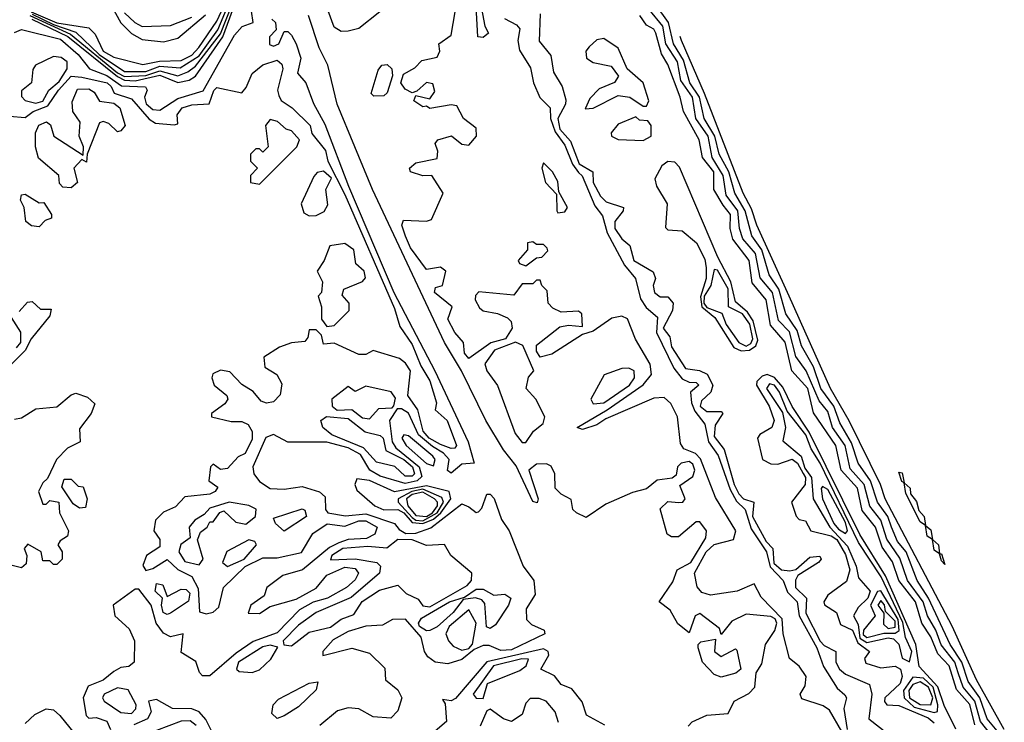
# Model space of a CAD drawing. Extents: x 2889633 to 3052318, y 540750 to 918690.
# Tile 571 of 656: x 2997700 to 3000472, y 818146 to 820123. Entities that reach past the tile are written whole.
import ezdxf

# ---------------------------------------------------------------- set-up
doc = ezdxf.new("R2010")
doc.units = 0

msp = doc.modelspace()

# ---------------------------------------------------------------- linework, layer by layer
at = {"layer": '0CON02XD'}
for points in [[(2997735, 820138.5), (2997795, 820109.6), (2997858.4, 820088.4), (2997923.8, 820025), (2997995, 819977.8), (2998055, 819976.9), (2998095, 819992), (2998152.2, 819987.8), (2998205, 820021.5), (2998257.5, 820095), (2998312.6, 820225)], [(2997728.2, 820135), (2997842.6, 820082.6), (2997975, 819973.2), (2997995, 819962.8), (2998055, 819965.8), (2998095, 819979.1), (2998145, 819965.6), (2998173.8, 819976.2), (2998195, 819992.2), (2998265, 820083.5), (2998315, 820209.6)], [(2997732.3, 820145), (2997805, 820114), (2997895, 820100), (2997912.7, 820082.7), (2997935, 820034.4), (2997965, 820018), (2998047, 819997), (2998093.9, 820006.1), (2998155, 820008.5), (2998185, 820023.5), (2998204.4, 820045), (2998255, 820119.2), (2998299.2, 820215)], [(2997734.4, 820125), (2997835.8, 820075.8), (2997975, 819962.9), (2997995, 819953), (2998025, 819951.3), (2998095, 819967.1), (2998145, 819946.4), (2998177.4, 819952.6), (2998195, 819964.2), (2998271.8, 820075), (2998315, 820192.9)], [(2997939.2, 820199.2), (2997984.6, 820114.6), (2998014.5, 820084.5), (2998045, 820067.5), (2998105, 820061.2), (2998145, 820071.2), (2998223, 820137)], [(3000451.7, 818121.7), (3000424.4, 818155), (3000403.5, 818215), (3000370.9, 818260.9), (3000352.5, 818315), (3000320, 818365), (3000258.9, 818495), (3000227.1, 818545), (3000195.6, 818625), (3000171.4, 818655), (3000154.5, 818694.5), (3000144.4, 818725), (3000115.5, 818765.5), (3000095.6, 818825), (3000060.8, 818875), (3000042.4, 818932.4), (3000008.7, 818988.7), (2999992.2, 819035), (2999955.6, 819085), (2999935, 819146.2), (2999901.4, 819205), (2999888.8, 819248.8), (2999857.5, 819295), (2999837.8, 819365), (2999810, 819405), (2999789.5, 819475), (2999761.4, 819515), (2999742.5, 819585), (2999713.1, 819635), (2999696.2, 819695), (2999669.4, 819745), (2999657.5, 819795), (2999626.9, 819845), (2999613.6, 819905), (2999586.9, 819945), (2999569.2, 820009.2), (2999541.1, 820055), (2999526.5, 820115), (2999491.4, 820165)], [(2997685, 820086.7), (2997705, 820096), (2997815, 820068.1), (2997864.2, 820025), (2997896.7, 819985), (2997945, 819965.9), (2997986.8, 819936.8), (2998054.2, 819934.2), (2998059.2, 819925), (2998051.1, 819905), (2998056.3, 819886.3), (2998075, 819870.6), (2998095, 819868.1), (2998145, 819901.4), (2998216.9, 819923.1), (2998305, 820080), (2998326.4, 820103.6), (2998357.5, 820115), (2998353, 820147)], [(2997995, 820142), (2998023.8, 820115), (2998045, 820104.2), (2998125, 820106.9), (2998185, 820130)], [(2998713.8, 820145), (2998655, 820098.8), (2998625, 820091.2), (2998605, 820090), (2998585, 820102.5), (2998568.3, 820148.3)], [(3000015, 818120), (2999980, 818180), (2999962.5, 818192.5), (2999901.7, 818211.7), (2999897.5, 818225), (2999912, 818248), (2999914, 818275), (2999895, 818303.3), (2999867.5, 818325), (2999849.2, 818395), (2999847, 818437), (2999787.7, 818497.7), (2999767.5, 818535), (2999720, 818515), (2999645, 818503.3), (2999620.8, 818510.8), (2999607.3, 818527.3), (2999600, 818565), (2999632.9, 818625), (2999655, 818645.8), (2999710, 818660), (2999716, 818685), (2999658.8, 818778.8), (2999617.3, 818887.3), (2999602.5, 818902.5), (2999570, 818915), (2999560.5, 818930.5), (2999552.5, 819005), (2999533, 819043), (2999515, 819059.4), (2999485, 819058.1), (2999350, 819000), (2999325, 818982.5), (2999285, 818970), (2999270, 818975), (2999354.5, 819025.5), (2999455, 819095.8), (2999479.2, 819125), (2999475, 819153.3), (2999434.1, 819224.1), (2999411.1, 819281.1), (2999395, 819289.2), (2999367, 819283), (2999315, 819246.7), (2999285, 819237.5), (2999198.3, 819181.7), (2999165, 819173.8), (2999155, 819190), (2999155, 819207.5), (2999221.2, 819258.8), (2999245, 819263.3), (2999285, 819260), (2999282.5, 819295), (2999273, 819303), (2999225, 819300), (2999201.2, 819311.2), (2999187.5, 819325), (2999185, 819360), (2999170, 819375), (2999165, 819390), (2999155, 819390), (2999145, 819380), (2999115, 819380), (2999091.7, 819348.3), (2998993, 819357), (2998983, 819347), (2998982.5, 819335), (2998995, 819312.5), (2999005, 819303.3), (2999045, 819296.2), (2999073.6, 819283.6), (2999083.6, 819273.6), (2999086.2, 819255), (2999068, 819225), (2999026.5, 819213.5), (2998965, 819170), (2998952, 819185), (2998950, 819215), (2998925, 819242.5), (2998905, 819280), (2998917.5, 819315), (2998867.5, 819355), (2998870.7, 819369.3), (2998890, 819375), (2998900, 819415), (2998885, 819426.7), (2998845, 819420), (2998800.6, 819480.6), (2998786.4, 819513.6), (2998776.2, 819545), (2998780.7, 819559.3), (2998845, 819555.8), (2998859.4, 819560.6), (2998892.5, 819635), (2998860, 819685), (2998835, 819683.3), (2998800, 819695), (2998797.5, 819705), (2998815, 819720), (2998875, 819732.5), (2998877, 819753), (2998870, 819775), (2998877.5, 819785), (2998916.1, 819796.1), (2998945, 819772.5), (2998965, 819770), (2998986.2, 819795), (2998985, 819817.5), (2998950, 819845), (2998930.7, 819880.7), (2998915, 819883.8), (2998855, 819873.3), (2998845, 819880), (2998835, 819877.5), (2998810, 819895), (2998815, 819910), (2998855, 819900), (2998869.3, 819920.7), (2998863, 819943), (2998845, 819946.7), (2998818.3, 819921.7), (2998805, 819917.5), (2998785, 819927.5), (2998773.3, 819945), (2998780.5, 819969.5), (2998812.3, 819987.7), (2998832, 820008), (2998875, 820017.5), (2998882.5, 820035), (2998880, 820055), (2998915, 820080), (2998926.2, 820145)], [(2999005, 820073.3), (2998990, 820075), (2998985, 820160), (2999000, 820155), (2999010, 820105), (2999020, 820085), (2999005, 820073.3)], [(2999165, 820140), (2999163, 820063), (2999195, 820022.5), (2999203.3, 819975), (2999227.5, 819935), (2999238, 819898), (2999236.9, 819885), (2999215.6, 819845), (2999221.2, 819815), (2999251.1, 819781.1), (2999275, 819717.1), (2999313.8, 819695), (2999314.4, 819665), (2999335, 819626), (2999350.9, 819610.9), (2999400, 819595), (2999398.8, 819585), (2999376, 819555), (2999376, 819535), (2999395, 819506.7), (2999417.5, 819487.5), (2999428.8, 819445), (2999483.6, 819413.6), (2999490, 819395), (2999483.3, 819375), (2999487.5, 819355), (2999503.6, 819343.6), (2999525, 819343.3), (2999540, 819325), (2999537.8, 819305), (2999511.8, 819255), (2999530.3, 819230.3), (2999535, 819202), (2999575, 819141.2), (2999614.2, 819135.8), (2999635.4, 819125.4), (2999651.4, 819095), (2999645.8, 819075), (2999619.7, 819050.3), (2999616, 819035), (2999635, 819020), (2999675, 819020), (2999680, 819015), (2999658.3, 818981.7), (2999655, 818950), (2999683.4, 818913.4), (2999711.5, 818815), (2999725, 818788.6), (2999738, 818775), (2999766.7, 818765), (2999762.9, 818725), (2999801.9, 818655), (2999820.6, 818635), (2999823.4, 818593.4), (2999845, 818574.5), (2999868, 818572), (2999885, 818576.2), (2999925, 818610.8), (2999953, 818613), (2999956.7, 818605), (2999948.8, 818595), (2999890.8, 818559.2), (2999884.3, 818545.7), (2999884.2, 818525), (2999915.7, 818495), (2999913.3, 818453.3), (2999954.2, 818374.2), (2999965, 818361.9), (2999998, 818345), (2999997.5, 818315), (3000008, 818295), (3000025, 818280.8), (3000092.5, 818252.5), (3000099.4, 818225), (3000091.2, 818155), (3000142.5, 818115)], [(3000437.4, 818107.4), (3000405, 818148), (3000389.1, 818205), (3000356.7, 818245), (3000342.7, 818285), (3000333.3, 818315), (3000294, 818364), (3000279.4, 818405), (3000255.6, 818445), (3000243.5, 818485), (3000200, 818545), (3000178, 818608), (3000141.4, 818661.4), (3000124.6, 818714.6), (3000093.7, 818753.7), (3000078.1, 818815), (3000038.7, 818858.7), (3000024.5, 818924.5), (2999988.9, 818975), (2999975, 819020), (2999950.8, 819050.8), (2999914.5, 819134.5), (2999885.7, 819175), (2999867.1, 819245), (2999836.6, 819276.6), (2999819.4, 819355), (2999785, 819396.7), (2999771.9, 819465), (2999736.4, 819506.4), (2999726.9, 819535), (2999721.5, 819585), (2999689.3, 819629.3), (2999680.5, 819685), (2999649.4, 819735), (2999644.3, 819765.7), (2999638.5, 819795), (2999603.3, 819845), (2999594.4, 819905), (2999561.7, 819951.7), (2999552.5, 820005), (2999519.5, 820055), (2999511.1, 820105), (2999472, 820152)], [(2998410, 820125), (2998420, 820115), (2998422.5, 820095), (2998403.3, 820075), (2998402.9, 820052.9), (2998415, 820048.8), (2998430, 820055), (2998445, 820090), (2998455, 820090), (2998465, 820080), (2998478.8, 820055), (2998491.2, 820015), (2998482.5, 819972.5), (2998505.7, 819945.7), (2998527, 819887), (2998558.7, 819828.7), (2998625.6, 819655), (2998753.5, 819355), (2998869.2, 819135), (2998962.9, 818935), (2998980, 818875), (2998945, 818872.5), (2998915, 818846.7), (2998904.4, 818854.4), (2998909.2, 818885), (2998892.9, 818902.9), (2998862.1, 818922.1)], [(2999582.5, 818135), (2999593, 818147), (2999635, 818166), (2999695, 818170), (2999711.2, 818205), (2999753, 818227), (2999770, 818245), (2999773.3, 818285), (2999789.4, 818310.6), (2999800, 818365), (2999826.1, 818403.9), (2999831.8, 818425), (2999827, 818437), (2999815, 818443.6), (2999745, 818450), (2999705, 818430), (2999675, 818392.5), (2999670, 818410), (2999615, 818452), (2999602, 818445), (2999585, 818397.5), (2999553.1, 818423.1), (2999531.2, 818461.2), (2999500, 818485), (2999538.6, 818541.4), (2999551.4, 818575), (2999589.2, 818595), (2999632, 818665), (2999633.3, 818685), (2999615, 818710), (2999605, 818710), (2999555, 818668), (2999535, 818668), (2999523.3, 818675), (2999503.6, 818746.4), (2999525, 818766.7), (2999556.1, 818763.9), (2999567.5, 818765), (2999573.3, 818775), (2999558.3, 818811.7), (2999595, 818837.5), (2999601.2, 818855), (2999595, 818872.5), (2999585, 818880), (2999562.5, 818875), (2999552.5, 818865), (2999548.3, 818841.7), (2999537.5, 818832.5), (2999495, 818826.7), (2999465, 818802.5), (2999425, 818792), (2999350.5, 818759.5), (2999295, 818722.5), (2999267.5, 818735), (2999257.5, 818745), (2999253, 818773), (2999225, 818787.5), (2999207.5, 818805), (2999206.7, 818845), (2999196.4, 818866.4), (2999183.6, 818873.6), (2999155, 818872), (2999133.3, 818855), (2999160, 818775), (2999156.7, 818763.3), (2999145, 818767.5), (2999097.7, 818867.7), (2999062.4, 818912.4), (2999012.5, 818995), (2998943.8, 819135), (2998896.2, 819215), (2998693.3, 819645), (2998593.8, 819885), (2998567.5, 819995), (2998543.6, 820043.6), (2998513.3, 820135)], [(2999065, 820126.2), (2999098.8, 820108.8), (2999107.7, 820097.7), (2999102.5, 820065), (2999107, 820037), (2999138.1, 819988.1), (2999147.1, 819945), (2999164.5, 819904.5), (2999193.8, 819875), (2999194.4, 819845), (2999207.7, 819807.7), (2999235, 819770), (2999256.5, 819716.5), (2999273.1, 819693.1)], [(3000388.8, 818138.8), (3000375, 818195.8), (3000337.8, 818237.8), (3000316.9, 818305), (3000285, 818338), (3000265, 818386.2), (3000240, 818425), (3000221.9, 818485), (3000175.6, 818545), (3000157.2, 818597.2), (3000128.8, 818638.8), (3000110, 818695), (3000072, 818742), (3000058.6, 818805), (3000013.1, 818855), (2999998.1, 818925), (2999935, 819016.7), (2999918.9, 819085), (2999874.2, 819135), (2999855.4, 819215.4), (2999813.6, 819263.6), (2999801.9, 819335), (2999762.5, 819382.5), (2999754.3, 819445), (2999707.5, 819505), (2999700, 819535), (2999701.4, 819575), (2999680.7, 819600.7), (2999654, 819645), (2999654.2, 819695), (2999622.5, 819735), (2999613.3, 819785), (2999568.8, 819865), (2999560, 819905), (2999525, 819997.5), (2999506.9, 820026.9), (2999491.2, 820085), (2999485, 820096.7), (2999465, 820107.5), (2999446.2, 820135)], [(2999292.5, 819872.5), (2999315, 819874.3), (2999385, 819910), (2999417.5, 819905), (2999455, 819880), (2999465, 819880), (2999471.2, 819895), (2999455.7, 819945), (2999410, 819985), (2999385, 820043.3), (2999345, 820070), (2999325, 820066.7), (2999303.2, 820046.8), (2999294.2, 820035), (2999296.2, 820015), (2999315, 820002.5), (2999365, 819992.5), (2999386.1, 819963.9), (2999375, 819946.7), (2999331.7, 819928.3), (2999305, 819901.2), (2999292.5, 819872.5)], [(3000472.2, 818125), (3000394.4, 818265), (3000325, 818416.2), (3000136.9, 818775), (3000123.3, 818815), (3000035, 818993.8), (2999982.9, 819085), (2999866.9, 819345), (2999775.6, 819545), (2999760.9, 819590.9), (2999736.7, 819635), (2999628.5, 819915), (2999562.9, 820065), (2999559.5, 820075.8)], [(2997671.7, 819851.7), (2997715, 819847.5), (2997737.5, 819865), (2997779.6, 819880.4), (2997808.8, 819925), (2997845, 819964), (2997875, 819961.4), (2997946.2, 819945), (2997958, 819935), (2997966.1, 819916.1), (2998015, 819900), (2998065, 819843.3), (2998082, 819832), (2998135, 819827.5), (2998145, 819830), (2998143.3, 819855), (2998157.5, 819875), (2998185, 819883.3), (2998233.8, 819886.2), (2998246.4, 819923.6), (2998255, 819932.5), (2998325, 819917.5), (2998337.7, 819932.3), (2998355, 819972), (2998385, 819996.2), (2998425, 820008.8), (2998438.3, 819998.3), (2998441.2, 819985), (2998426, 819925), (2998429.5, 819909.5), (2998436.1, 819896.1), (2998467.5, 819875), (2998517.5, 819825), (2998523, 819803), (2998561.2, 819755), (2998568, 819725), (2998615, 819631.2), (2998755, 819310), (2998770, 819260), (2998805, 819208.8), (2998829.2, 819149.2), (2998855, 819106.7), (2998873.3, 819045), (2998870, 819025), (2998903.8, 818995), (2998930, 818925), (2998925, 818917.5), (2998915, 818916.7), (2998885, 818927.5), (2998852.5, 818945), (2998835.8, 818965), (2998821.2, 819025), (2998792.5, 819065), (2998800, 819135), (2998786.7, 819156.7), (2998769.6, 819169.6), (2998695, 819192.5), (2998675, 819181.2), (2998655, 819181.2), (2998585, 819212.5), (2998555, 819210), (2998550, 819235), (2998535, 819250), (2998515, 819250), (2998511.7, 819228.3), (2998502.5, 819217.5), (2998465, 819213.8), (2998431.7, 819201.7), (2998387, 819173), (2998390, 819145), (2998423.8, 819125), (2998438.3, 819098.3), (2998433, 819067), (2998415, 819048), (2998395, 819043.8), (2998379.5, 819049.5), (2998357, 819077), (2998325, 819096.2), (2998291.7, 819131.7), (2998265, 819136.7), (2998243.9, 819126.1), (2998241.2, 819115), (2998248, 819095), (2998283.3, 819065), (2998286.2, 819055), (2998277.7, 819042.3), (2998240, 819015), (2998240, 819005), (2998295, 818992.5), (2998325, 818992.5), (2998343.6, 818983.6), (2998354.1, 818964.1), (2998355, 818942.5), (2998335, 818902.5), (2998315, 818892.5), (2998285, 818860), (2998265, 818857.5), (2998245, 818872.5), (2998237.5, 818865), (2998232.5, 818825), (2998257.5, 818807.5), (2998250, 818795), (2998235, 818787.5), (2998165, 818780), (2998138.3, 818751.7), (2998105, 818737.5), (2998082.5, 818715), (2998077.5, 818685), (2998095, 818660), (2998095, 818640), (2998056.7, 818615), (2998047, 818587), (2998055, 818573.3), (2998075, 818578.8), (2998115, 818603.8), (2998145.6, 818575.6), (2998185, 818556.2), (2998202.7, 818522.7), (2998206.2, 818456.2), (2998225, 818450.8), (2998245, 818456), (2998260.3, 818469.7), (2998273.8, 818525), (2998335, 818584), (2998385, 818608.8), (2998425, 818608.6), (2998493.3, 818623.3), (2998525, 818676.7), (2998565.9, 818704.1), (2998615, 818698), (2998655, 818713.1), (2998675, 818712.9), (2998706.2, 818695), (2998700, 818675), (2998676.6, 818663.4), (2998625, 818660), (2998598.8, 818651.2), (2998572.2, 818637.8), (2998496.2, 818575), (2998441.1, 818558.9), (2998396.2, 818525), (2998388.6, 818501.4), (2998351.2, 818475), (2998343.3, 818453.3), (2998375, 818452), (2998405, 818471.2), (2998478.1, 818491.9), (2998535, 818523.3), (2998565, 818560), (2998615, 818582.5), (2998645, 818578.8), (2998653.8, 818565), (2998645, 818546.7), (2998620, 818525), (2998566.7, 818495), (2998526, 818484), (2998487.7, 818462.3), (2998425, 818397.5), (2998356.9, 818373.1), (2998309.4, 818340.6), (2998235, 818276.2), (2998215, 818276.7), (2998206.1, 818286.1), (2998196.4, 818316.4), (2998155, 818342.5), (2998160, 818395), (2998125, 818386.7), (2998105, 818396.2), (2998084.5, 818424.5), (2998070, 818475), (2998035, 818520), (2998025, 818520), (2997963.3, 818475), (2997967.5, 818445), (2998008.3, 818408.3), (2998023.3, 818375), (2998022.5, 818315), (2998007, 818303), (2997985, 818300), (2997965, 818288.8), (2997935, 818264), (2997892.7, 818247.3), (2997878.8, 818215), (2997887.5, 818165), (2997895, 818157.5), (2997915, 818158.8), (2997945, 818148.8), (2997956, 818125)], [(2997745, 819888.5), (2997765, 819893.5), (2997781.8, 819925), (2997811.2, 819948.8), (2997833.9, 819985), (2997833.5, 820005), (2997816.9, 820016.9), (2997795, 820019.7), (2997744.6, 819995.4), (2997737.4, 819982.6), (2997733.5, 819945), (2997705, 819923.3), (2997705, 819906.7), (2997715.5, 819895.5), (2997745, 819888.5)], [(2998697.5, 819907.5), (2998690, 819915), (2998709.3, 819980.7), (2998720, 819995), (2998735, 819996.7), (2998747.5, 819985), (2998750, 819965), (2998735, 819917.5), (2998725, 819908.8), (2998697.5, 819907.5)], [(2997845, 819650), (2997821.7, 819651.7), (2997812.5, 819662.5), (2997810, 819685), (2997753.3, 819733.3), (2997744.2, 819765), (2997744.3, 819805), (2997753.7, 819826.3), (2997775.8, 819835.8), (2997787.1, 819827.1), (2997796.2, 819795), (2997878.3, 819741.7), (2997880, 819765), (2997867.5, 819795), (2997870, 819835), (2997850, 819865), (2997847.7, 819892.3), (2997862.7, 819927.3), (2997895, 819928.6), (2997909.3, 819919.3), (2997925, 819894), (2997965, 819887.8), (2997982, 819875), (2997996.7, 819825), (2997985, 819810), (2997975, 819807.5), (2997950.7, 819830.7), (2997935, 819836.7), (2997925, 819832.5), (2997890, 819745), (2997888.3, 819721.7), (2997875, 819730), (2997852.5, 819705), (2997862.5, 819665), (2997845, 819650)], [(2998375, 819660), (2998480, 819765), (2998487.5, 819785), (2998465, 819810), (2998450, 819815), (2998426.2, 819836.2), (2998405, 819842.5), (2998392.5, 819825), (2998400, 819765), (2998385, 819750), (2998375, 819760), (2998365, 819760), (2998350, 819745), (2998350, 819725), (2998370, 819705), (2998350, 819685), (2998350, 819665), (2998375, 819660)], [(2999455, 819783.3), (2999477.5, 819795), (2999477.5, 819825), (2999468.3, 819838.3), (2999445, 819840), (2999435, 819850), (2999385, 819829.4), (2999365.7, 819805), (2999366, 819795), (2999385, 819785.6), (2999455, 819783.3)], [(2999215, 819580), (2999235, 819582.5), (2999242.5, 819595), (2999218.3, 819638.3), (2999215, 819667.5), (2999200, 819695), (2999175, 819720), (2999170, 819705), (2999180, 819665), (2999211.7, 819631.7), (2999212.5, 819585), (2999215, 819580)], [(2999731.1, 819191.1), (2999755, 819193.1), (2999772.5, 819205), (2999778.5, 819221.5), (2999765.3, 819275.3), (2999749.6, 819299.6), (2999715, 819328.8), (2999702.3, 819385), (2999665.6, 819455), (2999558, 819708), (2999545, 819722.5), (2999525, 819724), (2999508.3, 819711.7), (2999488, 819675), (2999492.5, 819655), (2999523.3, 819605), (2999518.3, 819538.3), (2999525, 819532), (2999565, 819528.8), (2999605.5, 819495.5), (2999629.2, 819449.2), (2999632.7, 819425), (2999632.5, 819395), (2999616.6, 819343.4), (2999620.6, 819315), (2999656.9, 819285), (2999710.9, 819200.9), (2999731.1, 819191.1)], [(2998515, 819571.2), (2998535, 819572), (2998556.9, 819583.1), (2998567.7, 819602.3), (2998562, 819645), (2998577.5, 819677.5), (2998555, 819696.7), (2998537.3, 819692.7), (2998527.8, 819682.2), (2998492.5, 819605), (2998500, 819580), (2998515, 819571.2)], [(2999273.1, 819693.1), (2999283.4, 819683.4), (2999319.7, 819599.7), (2999341.2, 819571.2), (2999353.6, 819523.6), (2999402.6, 819432.6), (2999434.3, 819394.3), (2999447.6, 819337.6), (2999463.5, 819313.5), (2999496, 819286), (2999492.7, 819242.7), (2999542.2, 819142.2), (2999565, 819112.5), (2999585, 819103.3), (2999605, 819102.5), (2999612.5, 819095), (2999588.8, 819075), (2999591.1, 819045), (2999601.1, 819021.1), (2999628.6, 818985), (2999639.5, 818935), (2999666.2, 818896.2), (2999700.5, 818800.5), (2999718.5, 818768.5), (2999742.5, 818745), (2999759.8, 818689.8), (2999802.9, 818625), (2999813.1, 818583.1), (2999849.2, 818545), (2999861.8, 818511.8), (2999889.2, 818485), (2999894.3, 818445), (2999944.2, 818355), (2999963, 818303), (3000001.7, 818241.7), (3000023, 818223), (3000027.5, 818215), (3000020, 818185), (3000030, 818125)], [(2997755, 819540), (2997733, 819543), (2997717.5, 819555), (2997712.5, 819595), (2997702.5, 819615), (2997705, 819630), (2997715, 819632.5), (2997755, 819607.5), (2997768.3, 819608.3), (2997790, 819575), (2997790, 819565), (2997771.7, 819558.3), (2997755, 819540)], [(2998565, 819260), (2998585, 819262.5), (2998627.5, 819305), (2998627.5, 819325), (2998608.3, 819348.3), (2998612.5, 819365), (2998665, 819386.7), (2998673.6, 819396.4), (2998670, 819415), (2998646.1, 819436.1), (2998641.2, 819475), (2998615, 819493.3), (2998573.6, 819486.4), (2998557.5, 819445), (2998537.5, 819415), (2998552.5, 819385), (2998550, 819355), (2998540, 819345), (2998550, 819315), (2998550, 819280), (2998565, 819260)], [(2999125, 819430), (2999155, 819452.5), (2999170, 819455), (2999187, 819473), (2999185, 819480), (2999175, 819490), (2999155, 819490), (2999145, 819497.5), (2999130, 819495), (2999130, 819475), (2999103.8, 819445), (2999107, 819437), (2999125, 819430)], [(2999745, 819204.7), (2999758.6, 819211.4), (2999764.6, 819225), (2999756.1, 819266.1), (2999735.2, 819295.2), (2999696, 819315), (2999695, 819365.8), (2999665, 819418), (2999655, 819420), (2999645.5, 819375), (2999627.1, 819345), (2999626.1, 819325), (2999635, 819313.2), (2999677, 819297), (2999689.1, 819265), (2999724.7, 819214.7), (2999745, 819204.7)], [(2997698.3, 819301.7), (2997721.7, 819328.3), (2997735, 819330), (2997758.3, 819308.3), (2997788.3, 819308.3), (2997785, 819290), (2997732.5, 819225), (2997715, 819192.5), (2997621.4, 819098.6)], [(2997690.7, 819199.3), (2997703.3, 819215), (2997703.3, 819243.3), (2997670, 819295)], [(2999125, 818933.3), (2999146.7, 818965), (2999173.8, 818986.2), (2999178.8, 819005), (2999153.3, 819055), (2999126, 819085), (2999132.9, 819117.1), (2999147.5, 819135), (2999116.6, 819206.6), (2999095.8, 819215.8), (2999037, 819193), (2999009.2, 819155), (2999015.7, 819135), (2999045, 819093.8), (2999095, 818958.8), (2999115, 818933.3), (2999125, 818933.3)], [(2999315, 819042), (2999345, 819044.4), (2999417.1, 819095), (2999431.2, 819115), (2999430, 819135), (2999415, 819142), (2999395, 819141.2), (2999346, 819124), (2999308, 819055), (2999315, 819042)], [(3000336.2, 818126.2), (3000302.7, 818192.7), (3000285.3, 818245.3), (3000232.9, 818302.9), (3000222.9, 818365), (3000137.5, 818557.5), (3000065, 818674.3), (2999922.5, 818962.5), (2999874.7, 819034.7), (2999848.9, 819088.9), (2999825, 819115.7), (2999805, 819124.4), (2999790.3, 819119.7), (2999775.8, 819105), (2999774.2, 819095), (2999810.6, 819035), (2999823.8, 818995), (2999817.5, 818975), (2999783.9, 818956.1), (2999777.5, 818945), (2999791.2, 818885), (2999815, 818873.3), (2999835, 818872.5), (2999875, 818885.8), (2999890, 818875), (2999906.1, 818846.1), (2999912.1, 818835), (2999911.1, 818815), (2999873.3, 818765), (2999886.1, 818726.1), (2999895, 818716.7), (2999912.5, 818712.5), (2999927.5, 818685), (2999985, 818670.9), (3000000.4, 818660.4), (3000025, 818618), (3000037.1, 818575), (3000028.1, 818541.9), (2999975, 818503.8), (2999964.2, 818485), (2999966.4, 818476.4), (3000000, 818455), (3000011.2, 818421.2), (3000044.6, 818404.6), (3000059.4, 818369.4), (3000092.5, 818345), (3000078.8, 818325), (3000082.1, 818312.1), (3000125, 818298.6), (3000165, 818303.3), (3000180, 818295), (3000184.4, 818275), (3000179.4, 818255), (3000136, 818215), (3000134.6, 818204.6), (3000141.2, 818195), (3000175, 818193.3), (3000258.3, 818158.3), (3000275, 818144.2)], [(2998685, 819000), (2998710.9, 819029.1), (2998748.8, 819031.2), (2998753.8, 819036.2), (2998757.7, 819057.7), (2998746.1, 819076.1), (2998675, 819092), (2998645, 819076.7), (2998625, 819091.2), (2998578.8, 819055), (2998580, 819035), (2998593.9, 819023.9), (2998635, 819026.2), (2998665, 819002.9), (2998685, 819000)], [(3000205, 818316.2), (3000211.8, 818345), (3000194.3, 818384.3), (3000186.3, 818426.3), (3000125.9, 818555), (3000061.4, 818651.4), (2999954.2, 818875), (2999928.5, 818915), (2999913.4, 818955), (2999861.1, 819021.1), (2999839.1, 819075), (2999825, 819094.3), (2999811.3, 819098.7), (2999802.2, 819085), (2999847.5, 819017.5), (2999856.4, 818975), (2999848.3, 818938.3), (2999900.6, 818895), (2999910.7, 818860.7), (2999929.1, 818835), (2999934.2, 818774.2), (2999981.1, 818695), (3000031.1, 818641.1), (3000055.4, 818585), (3000062.1, 818552.1), (3000094.4, 818515), (3000088.1, 818495), (3000061.2, 818468.8), (3000047.5, 818445), (3000060.5, 818420.5), (3000065, 818382.7), (3000085, 818370.7), (3000145, 818383.6), (3000160.4, 818380.4), (3000175.7, 818365.7), (3000185, 818326.2), (3000205, 818316.2)], [(2997685, 818999.2), (2997705, 819002.9), (2997745, 819028), (2997805, 819033.3), (2997845, 819067.5), (2997858.3, 819071.7), (2997890.7, 819060.7), (2997911.7, 819041.7), (2997901.2, 819015), (2997868.3, 818971.7), (2997870, 818935), (2997835, 818917.5), (2997803.3, 818885), (2997778.3, 818831.7), (2997765, 818820), (2997753.3, 818795), (2997765, 818760), (2997775, 818760), (2997785, 818770), (2997810, 818765), (2997812.5, 818735), (2997837.5, 818685), (2997835, 818670), (2997813.6, 818656.4), (2997807.5, 818645), (2997820, 818625), (2997820, 818605), (2997805, 818590), (2997795, 818590), (2997785, 818600), (2997765, 818600), (2997760, 818625), (2997723, 818647), (2997712.5, 818635), (2997720, 818615), (2997718.3, 818591.7), (2997705, 818580), (2997675, 818587.5)], [(2998862.1, 818922.1), (2998823.3, 818955), (2998795, 819015.8), (2998775, 819028), (2998762.5, 819027.5), (2998741.4, 818995), (2998748.5, 818935), (2998758.6, 818918.6), (2998824.6, 818865), (2998832.1, 818837.9), (2998819.2, 818825), (2998785, 818818.2), (2998715, 818838.2), (2998685.6, 818855), (2998659.6, 818899.6), (2998625, 818917.7), (2998565, 818934.4), (2998455, 818934.2), (2998414.2, 818955.8), (2998393, 818947), (2998356.2, 818865), (2998358.8, 818845), (2998375, 818823.8), (2998405, 818804), (2998445, 818802.2), (2998495, 818809.1), (2998544.2, 818794.2), (2998560, 818780), (2998561.2, 818745), (2998567.5, 818735), (2998616.9, 818726.9), (2998675, 818732.1), (2998755, 818705.6), (2998768.3, 818688.3), (2998787.3, 818677.3), (2998815, 818677.8), (2998857.3, 818692.7), (2998945, 818760.8), (2998965, 818752), (2998985, 818736.2), (2998991.7, 818738.3), (2999001.4, 818748.6), (2999015, 818787.5), (2999025, 818787.5), (2999035.7, 818775.7), (2999056.1, 818716.1), (2999078, 818685), (2999117.5, 818585), (2999148, 818545), (2999151.2, 818505), (2999125.7, 818465), (2999126.9, 818435), (2999141.2, 818421.2), (2999176.7, 818405), (2999178.8, 818395), (2999085, 818349.7), (2999055, 818347.9), (2999021.7, 818361.7), (2999005, 818362.2), (2998979.2, 818350.8), (2998945, 818322.2), (2998905, 818310.5), (2998870, 818315), (2998849.6, 818329.6), (2998839.4, 818345), (2998830, 818385), (2998785.8, 818435.8), (2998750, 818435), (2998721.2, 818418.8), (2998675, 818416.2), (2998625, 818401.2), (2998582.3, 818377.7), (2998553.8, 818345), (2998553.3, 818333.3), (2998635, 818354.2), (2998685, 818340), (2998728.3, 818298.3), (2998730, 818265), (2998765, 818237.5), (2998776, 818215), (2998765, 818177.5), (2998745, 818157.5), (2998695, 818161.2), (2998655, 818183.3), (2998625, 818186.7), (2998595, 818177.5), (2998545, 818136.7)], [(2998805, 818838.8), (2998785, 818838.8), (2998755.9, 818865.9), (2998705, 818877.5), (2998667.9, 818917.9), (2998578.8, 818955), (2998553.8, 818975), (2998547.5, 818995), (2998564, 819006), (2998625, 819000.8), (2998672.9, 818962.9), (2998715, 818953.3), (2998723.3, 818945), (2998730.5, 818910.5), (2998781.2, 818885), (2998805.6, 818865), (2998811.2, 818845), (2998805, 818838.8)], [(2998865, 818867.5), (2998870, 818885), (2998863.6, 818895), (2998795, 818952.2), (2998781.2, 818955), (2998775.7, 818945), (2998787.8, 818925), (2998845, 818873.8), (2998865, 818867.5)], [(3000305, 818590), (3000295, 818600), (3000290, 818620), (3000275, 818630), (3000270, 818660), (3000255, 818670), (3000250, 818700), (3000235, 818710), (3000195, 818790), (3000190, 818820), (3000183.3, 818823.3), (3000175, 818850), (3000185, 818847.5), (3000190, 818820), (3000206.7, 818805), (3000208.3, 818788.3), (3000225, 818767.5), (3000231.7, 818741.7), (3000246.7, 818725), (3000250, 818700), (3000265, 818687.5), (3000270, 818660), (3000286.7, 818645), (3000290, 818620), (3000295, 818620), (3000305, 818590)], [(2997868.3, 818748.3), (2997850.7, 818760.7), (2997818.3, 818808.3), (2997825, 818830), (2997845, 818830), (2997865, 818810), (2997878.3, 818808.3), (2997890, 818775), (2997885, 818750), (2997868.3, 818748.3)], [(2998835, 818704.8), (2998865, 818717), (2998885.8, 818735), (2998913.6, 818775), (2998908.8, 818795), (2998845, 818811.1), (2998755, 818794.6), (2998685, 818826.6), (2998649.3, 818830.7), (2998644, 818815), (2998649.1, 818799.1), (2998700, 818755), (2998725, 818743.9), (2998765, 818744.6), (2998781.5, 818735), (2998805, 818708), (2998835, 818704.8)], [(3000025, 818677.5), (3000030.6, 818685), (3000025, 818708.1), (2999975, 818800.8), (2999960.5, 818809.5), (2999956.4, 818803.6), (2999960.5, 818775), (2999991.8, 818705), (3000005, 818688.8), (3000025, 818677.5)], [(2998835, 818713.1), (2998875, 818735.3), (2998892.9, 818765), (2998888.8, 818778.8), (2998835, 818801.9), (2998804.4, 818795), (2998765.8, 818775), (2998765.8, 818765), (2998805, 818722.3), (2998815, 818714.7), (2998835, 818713.1)], [(2998845, 818724.8), (2998862.3, 818735), (2998876, 818755), (2998876.2, 818765), (2998867.8, 818775), (2998835, 818793.3), (2998805, 818786.9), (2998788.8, 818775), (2998793.2, 818755), (2998815, 818727.7), (2998845, 818724.8)], [(2998205, 818588.8), (2998216.2, 818605), (2998200.7, 818659.3), (2998209.3, 818680.7), (2998227.5, 818695), (2998235, 818710), (2998245, 818710), (2998263.6, 818736.4), (2998275, 818741.2), (2998308.6, 818708.6), (2998337.1, 818702.9), (2998364.2, 818725), (2998365.6, 818745.6), (2998345.6, 818755.6), (2998290, 818765), (2998235, 818748.8), (2998219.3, 818730.7), (2998193.3, 818715), (2998177.5, 818695), (2998180, 818665), (2998154, 818646), (2998148, 818625), (2998165, 818598), (2998205, 818588.8)], [(2998445, 818683.8), (2998420, 818705), (2998415, 818720), (2998495, 818746.7), (2998503, 818743), (2998507.5, 818725), (2998445, 818683.8)], [(2998285, 818583.8), (2998331.9, 818605), (2998366.7, 818645), (2998362.5, 818655), (2998345, 818658.8), (2998283.2, 818626.8), (2998271.2, 818595), (2998285, 818583.8)], [(2998465, 818360.8), (2998515, 818399.2), (2998575, 818413.8), (2998605, 818436), (2998640.8, 818449.2), (2998664, 818486), (2998712.7, 818517.3), (2998765, 818531.2), (2998788.3, 818508.3), (2998822.3, 818492.3), (2998835, 818473.3), (2998855, 818470.5), (2998959.5, 818530.5), (2998971.9, 818545), (2998972.9, 818565), (2998913.8, 818615), (2998896.2, 818646.2), (2998845, 818643.5), (2998805, 818658.8), (2998765, 818660), (2998733.8, 818636.2), (2998680.6, 818640.6), (2998610, 818635), (2998578.8, 818615), (2998575, 818602.5), (2998645, 818605.7), (2998705.9, 818595.9), (2998716.2, 818585), (2998713.3, 818565), (2998632.9, 818497.1), (2998535, 818454.3), (2998485, 818419.2), (2998442, 818375), (2998443.6, 818363.6), (2998465, 818360.8)], [(2998115, 818448.8), (2998104.2, 818455), (2998098.8, 818475), (2998102.5, 818495), (2998081.2, 818515), (2998085, 818536.2), (2998103, 818533), (2998115, 818500), (2998155, 818520), (2998169.1, 818519.1), (2998178.8, 818508.8), (2998175, 818486.2), (2998125, 818453.3), (2998115, 818448.8)], [(2998845, 818402.9), (2998825.8, 818415), (2998823.1, 818425), (2998831.4, 818438.6), (2998910, 818485), (2998952.5, 818497.5), (2998985, 818520), (2999005, 818520), (2999035, 818503.3), (2999066.2, 818506.2), (2999082.5, 818495), (2999076.7, 818475), (2999040, 818420), (2999025, 818410), (2999014.1, 818414.1), (2999010, 818480), (2999000.8, 818490.8), (2998983.8, 818496.2), (2998948.8, 818491.2), (2998920, 818455), (2998875, 818414.2), (2998855, 818404), (2998845, 818402.9)], [(3000085, 818384.6), (3000133.2, 818396.8), (3000165, 818396.1), (3000176.4, 818403.6), (3000173.3, 818435), (3000125, 818516), (3000115, 818514), (3000095.5, 818475), (3000108.6, 818445), (3000075.7, 818405), (3000075, 818392.5), (3000085, 818384.6)], [(3000145, 818410), (3000165, 818413.3), (3000165, 818430), (3000138, 818458), (3000135, 818476.2), (3000125, 818488.6), (3000116, 818475), (3000132.7, 818452.7), (3000131.7, 818421.7), (3000145, 818410)], [(2998945, 818349.1), (2998965, 818353.3), (2998974.6, 818365.4), (2998985.6, 818425), (2998965, 818462.5), (2998908.8, 818415), (2998900, 818395), (2998906.9, 818375), (2998920.3, 818360.3), (2998945, 818349.1)], [(2998354.1, 818285.9), (2998375, 818293.8), (2998406.8, 818323.2), (2998426.7, 818356.7), (2998405, 818362.5), (2998385, 818358.1), (2998316, 818315), (2998310, 818295), (2998318.3, 818288.3), (2998354.1, 818285.9)], [(2999675, 818272.5), (2999655, 818280), (2999622.5, 818315), (2999610, 818355), (2999610, 818365), (2999618, 818372), (2999659.3, 818379.3), (2999656.2, 818345), (2999675, 818331.2), (2999715, 818352.5), (2999718.8, 818348.8), (2999730, 818295), (2999715.9, 818284.1), (2999675, 818272.5)], [(2999347.8, 818137.8), (2999296.2, 818166.2), (2999283.6, 818203.6), (2999255, 818240), (2999225, 818252.5), (2999206.1, 818276.1), (2999167.5, 818295), (2999190, 818335), (2999188, 818345), (2999175, 818352.9), (2999015, 818315.7), (2998927.4, 818212.6), (2998915, 818206.2), (2998890, 818210), (2998897.5, 818197.5), (2998901.7, 818148.3), (2998837, 818093)], [(2999005, 818212.5), (2999017.5, 818255), (2999108.3, 818291.7), (2999126, 818305), (2999133, 818323), (2999114.2, 818324.2), (2999034.2, 818305), (2998976.7, 818225), (2998985, 818213.3), (2999005, 818212.5)], [(2998425, 818156.7), (2998410, 818170), (2998413.8, 818195), (2998428.8, 818211.2), (2998515, 818256.2), (2998539.3, 818259.3), (2998535, 818237.5), (2998485, 818188.8), (2998445, 818163.8), (2998425, 818156.7)], [(3000275, 818172.9), (3000284.2, 818175.8), (3000285.5, 818194.5), (3000271.8, 818245), (3000245, 818270), (3000215, 818272.9), (3000188.5, 818235), (3000190.4, 818215), (3000218.5, 818188.5), (3000275, 818172.9)], [(3000265, 818194.4), (3000271.1, 818215), (3000258.9, 818245), (3000235, 818259.6), (3000215, 818251.8), (3000203.2, 818235), (3000205, 818214.5), (3000235, 818195.4), (3000265, 818194.4)], [(2998015, 818170), (2998026.7, 818183.3), (2998027.5, 818195), (2998005, 818237.5), (2997975, 818242.5), (2997937.5, 818225), (2997933.3, 818215), (2997937.5, 818205), (2997985, 818173.3), (2998015, 818170)], [(2998245, 818112.5), (2998223.9, 818153.9), (2998205.4, 818175.4), (2998185, 818183.6), (2998130, 818185), (2998085, 818210), (2998062.5, 818205), (2998070, 818175), (2998060, 818155), (2998021.7, 818138.3)], [(2999217.5, 818145), (2999207.5, 818175), (2999182.5, 818205), (2999163, 818213), (2999137, 818213), (2999125, 818200), (2999115, 818167.5), (2999085, 818147.5), (2999062.5, 818155), (2999025, 818182.5), (2999015, 818177.5), (2998996.2, 818135)], [(2997715, 818142.5), (2997742.7, 818167.3), (2997775, 818183.8), (2997795, 818181.2), (2997813.3, 818165), (2997853.3, 818115)], [(2998196.7, 818136.7), (2998179.7, 818149.7), (2998155, 818148.9), (2998085, 818122.9)]]:
    msp.add_lwpolyline(points, dxfattribs=at)

doc.saveas('drawing.dxf')
